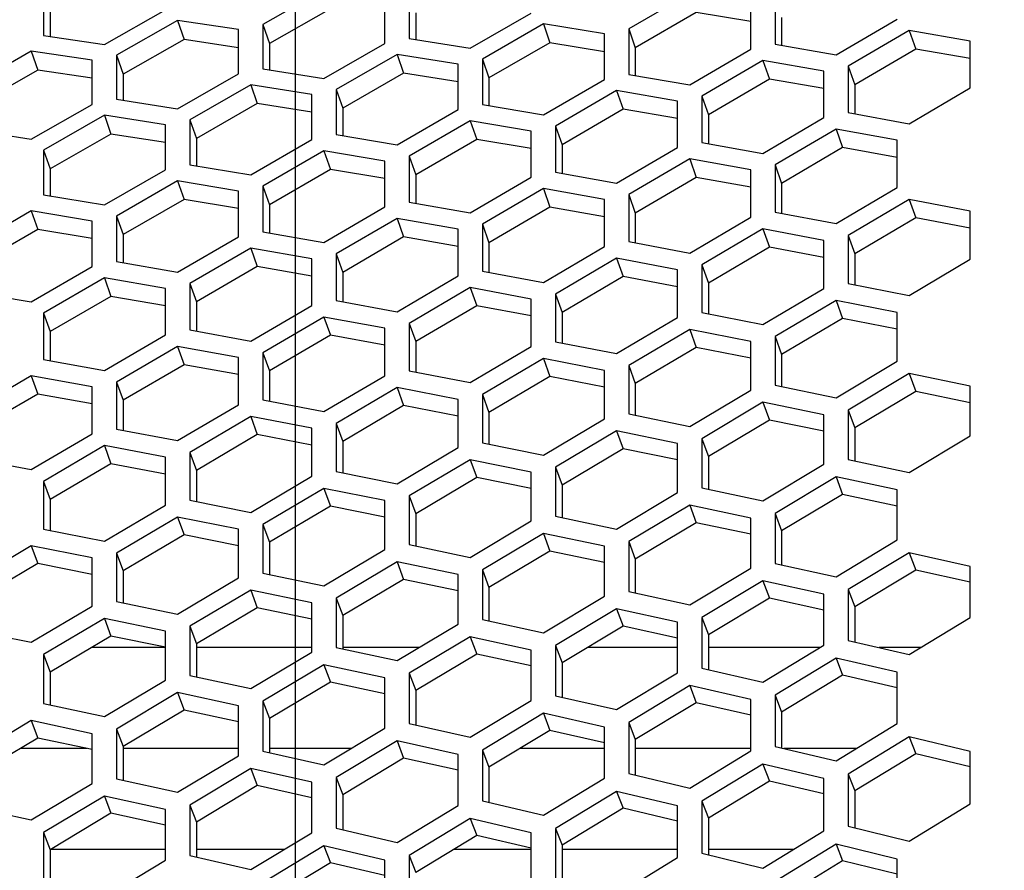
# Model space of a CAD drawing. Header units: millimetres. Extents: x 0 to 420, y 0 to 297.
# Tile 277 of 514: x 242.2 to 246.1, y 241.04 to 244.41. Entities that reach past the tile are written whole.
import ezdxf

# ---------------------------------------------------------------- set-up
doc = ezdxf.new("R2010")
doc.units = ezdxf.units.MM
doc.header["$LTSCALE"] = 23.1
doc.layers.get('0').update_dxf_attribs({"linetype": 'CONTINUOUS'})
doc.layers.add('DIM_PILOTEES', color=7, linetype='CONTINUOUS')
doc.layers.add('FASEN', color=7, linetype='CONTINUOUS')
doc.styles.get("Standard").update_dxf_attribs({"font": 'txt', "width": 0.7})
doc.dimstyles.new('DIMSTYLE_1', dxfattribs={"dimtxt": 2.5, "dimasz": 3.5, "dimexe": 2, "dimexo": 0, "dimtad": 1, "dimdec": 0, "dimlfac": 10, "dimdsep": 46, "dimtxsty": 'Standard', "dimblk": '_FILLED', "dimblk1": '_FILLED', "dimblk2": '_FILLED', "dimcen": 0.09, "dimazin": 2, "dimtp": 1.2, "dimtm": 1.2, "dimtfac": 1, "dimtdec": 0, "dimtofl": 0, "dimtmove": 0, "dimatfit": 3, "dimldrblk": '_FILLED', "dimfxl": 0, "dimtolj": 1, "dimarcsym": 0})
doc.dimstyles.new('DIMSTYLE_2', dxfattribs={"dimtxt": 2.5, "dimasz": 3.5, "dimexe": 2, "dimexo": 0, "dimtad": 1, "dimdec": 0, "dimlfac": 10, "dimdsep": 46, "dimtxsty": 'Standard', "dimblk": '_FILLED', "dimblk1": '_FILLED', "dimblk2": '_FILLED', "dimcen": 0.09, "dimazin": 2, "dimtp": 0.5, "dimtm": 0.5, "dimtfac": 1, "dimtdec": 0, "dimtofl": 0, "dimtmove": 0, "dimatfit": 3, "dimldrblk": '_FILLED', "dimfxl": 0, "dimtolj": 1, "dimarcsym": 0})
doc.dimstyles.new('DIMSTYLE_4', dxfattribs={"dimtxt": 2.5, "dimasz": 3.5, "dimexe": 2, "dimexo": 0, "dimtad": 1, "dimdec": 0, "dimlfac": 10, "dimdsep": 46, "dimtxsty": 'Standard', "dimblk": '_FILLED', "dimblk1": '_FILLED', "dimblk2": '_FILLED', "dimcen": 0.09, "dimazin": 2, "dimtp": 0.8, "dimtm": 0.8, "dimtfac": 1, "dimtdec": 0, "dimtofl": 0, "dimtmove": 0, "dimatfit": 3, "dimldrblk": '_FILLED', "dimfxl": 0, "dimtolj": 1, "dimarcsym": 0})

# ---------------------------------------------------------------- blocks, each defined once
blk = doc.blocks.new('_FILLED')
at = {"color": 0, "linetype": 'ByBlock'}
blk.add_solid([(0, 0), (-1, 0.1429), (-1, -0.1429)], dxfattribs=at)
blk = doc.blocks.new('*D1')
at = {"layer": 'DIM_PILOTEES', "color": 2, "linetype": 'Continuous'}
for p, q in [((273.9153, 254.2086), (213.2201, 254.2086)), ((215.2201, 254.2086), (215.2201, 191.8279)), ((215.2201, 129.4471), (215.2201, 191.8279)), ((273.9407, 129.4471), (213.2201, 129.4471))]:
    blk.add_line(p, q, dxfattribs=at)
at = {"layer": 'DIM_PILOTEES', "color": 2, "linetype": 'Continuous', "xscale": 3.5, "yscale": 3.5, "zscale": 3.5}
for p, rotation in [((215.2201, 254.2086), 90), ((215.2201, 129.4471), 270)]:
    blk.add_blockref('_FILLED', p, dxfattribs=dict(at, rotation=rotation))
at = {"layer": 'DIM_PILOTEES', "color": 2, "linetype": 'Continuous', "insert": (212.0951, 191.6644), "char_height": 2.5, "width": 10.982143, "attachment_point": 2, "rotation": 90, "line_spacing_factor": 0.9}
blk.add_mtext('{\\ftxt;\\W0.0001;\\H0.0001;\\~}{\\ftxt;\\W2.9285714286;\\H2.5; }{\\ftxt;\\W0.0001;\\H0.0001;\\~}', dxfattribs=at)
blk = doc.blocks.new('*D2')
at = {"layer": 'DIM_PILOTEES', "color": 2, "linetype": 'Continuous'}
for p, q in [((226.3883, 206.1532), (226.3883, 267.8625)), ((243.2945, 226.4959), (243.2945, 267.8625)), ((226.3883, 265.8625), (218.8883, 265.8625)), ((218.8883, 265.8625), (234.8414, 265.8625)), ((250.7945, 265.8625), (234.8414, 265.8625)), ((243.2945, 265.8625), (250.7945, 265.8625))]:
    blk.add_line(p, q, dxfattribs=at)
at = {"layer": 'DIM_PILOTEES', "color": 2, "linetype": 'Continuous', "xscale": 3.5, "yscale": 3.5, "zscale": 3.5}
blk.add_blockref('_FILLED', (226.3883, 265.8625), dxfattribs=at)
at = {"layer": 'DIM_PILOTEES', "color": 2, "linetype": 'Continuous', "xscale": 3.5, "yscale": 3.5, "zscale": 3.5, "rotation": 180}
blk.add_blockref('_FILLED', (243.2945, 265.8625), dxfattribs=at)
at = {"layer": 'DIM_PILOTEES', "color": 2, "linetype": 'Continuous', "insert": (235.5503, 268.9875), "char_height": 2.5, "width": 8.035714, "attachment_point": 2, "line_spacing_factor": 0.9}
blk.add_mtext('{\\ftxt;\\W0.0001;\\H0.0001;\\~}{\\ftxt;\\W2.1428571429;\\H2.5; }{\\ftxt;\\W0.0001;\\H0.0001;\\~}', dxfattribs=at)
blk = doc.blocks.new('*D9')
at = {"layer": 'DIM_PILOTEES', "color": 2, "linetype": 'Continuous'}
for p, q in [((226.3883, 206.1532), (226.3883, 279.9641)), ((276.2211, 241.5579), (276.2211, 279.9641)), ((226.3883, 277.9641), (251.3047, 277.9641)), ((276.2211, 277.9641), (251.3047, 277.9641))]:
    blk.add_line(p, q, dxfattribs=at)
at = {"layer": 'DIM_PILOTEES', "color": 2, "linetype": 'Continuous', "xscale": 3.5, "yscale": 3.5, "zscale": 3.5, "rotation": 180}
blk.add_blockref('_FILLED', (226.3883, 277.9641), dxfattribs=at)
at = {"layer": 'DIM_PILOTEES', "color": 2, "linetype": 'Continuous', "xscale": 3.5, "yscale": 3.5, "zscale": 3.5}
blk.add_blockref('_FILLED', (276.2211, 277.9641), dxfattribs=at)
at = {"layer": 'DIM_PILOTEES', "color": 2, "linetype": 'Continuous', "insert": (253.158, 281.0891), "char_height": 2.5, "width": 8.839286, "attachment_point": 2, "line_spacing_factor": 0.9}
blk.add_mtext('{\\ftxt;\\W0.0001;\\H0.0001;\\~}{\\ftxt;\\W2.3571428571;\\H2.5; }{\\ftxt;\\W0.0001;\\H0.0001;\\~}', dxfattribs=at)

msp = doc.modelspace()

# ---------------------------------------------------------------- linework, layer by layer
at = {"color": 3, "linetype": 'Continuous'}
for p, q in [((242.2963, 244.5188), (242.2963, 244.3471)), ((243.4071, 244.5287), (243.1656, 244.3907)), ((243.6486, 244.3155), (243.6486, 244.4918)), ((243.7452, 244.5121), (243.7452, 244.3357)), ((244.856, 244.5133), (244.6145, 244.3735)), ((245.1941, 244.4936), (245.1941, 244.3125)), ((242.5378, 244.3113), (242.7793, 244.4487)), ((245.0975, 244.2926), (245.0975, 244.4736)), ((242.8276, 244.4069), (242.5861, 244.2693)), ((243.069, 244.3704), (242.8276, 244.4069)), ((243.9867, 244.297), (244.2281, 244.4362)), ((245.4356, 244.2709), (245.677, 244.412)), ((243.069, 244.1948), (243.069, 244.3704)), ((243.1656, 244.3907), (243.1656, 244.215)), ((244.2764, 244.3928), (244.035, 244.2534)), ((244.5179, 244.3535), (244.2764, 244.3928)), ((244.6145, 244.3735), (244.6145, 244.1931)), ((245.7253, 244.3671), (245.4839, 244.2258)), ((245.9668, 244.3248), (245.7253, 244.3671)), ((242.2963, 244.3471), (242.5378, 244.3113)), ((243.7452, 244.3357), (243.9867, 244.297)), ((244.5179, 244.1732), (244.5179, 244.3535)), ((245.9668, 244.1398), (245.9668, 244.3248)), ((242.248, 244.2851), (242.0065, 244.1478)), ((242.4895, 244.249), (242.248, 244.2851)), ((243.4071, 244.1766), (243.6486, 244.3155)), ((244.856, 244.1519), (245.0975, 244.2926)), ((245.1941, 244.3125), (245.4356, 244.2709)), ((242.4895, 244.0742), (242.4895, 244.249)), ((242.5861, 244.2693), (242.5861, 244.0943)), ((243.6969, 244.2724), (243.4554, 244.1333)), ((243.9384, 244.2334), (243.6969, 244.2724)), ((244.035, 244.2534), (244.035, 244.0737)), ((245.1458, 244.2479), (244.9043, 244.107)), ((245.3873, 244.206), (245.1458, 244.2479)), ((243.1656, 244.215), (243.4071, 244.1766)), ((243.9384, 244.0538), (243.9384, 244.2334)), ((245.3873, 244.0217), (245.3873, 244.206)), ((245.4839, 244.2258), (245.4839, 244.0414)), ((242.8276, 244.0563), (243.069, 244.1948)), ((244.2764, 244.0329), (244.5179, 244.1732)), ((244.6145, 244.1931), (244.856, 244.1519)), ((243.1173, 244.1519), (242.8759, 244.0132)), ((243.3588, 244.1133), (243.1173, 244.1519)), ((243.4554, 244.1333), (243.4554, 243.9543)), ((244.5662, 244.1287), (244.3247, 243.9882)), ((244.8077, 244.0872), (244.5662, 244.1287)), ((245.7253, 243.9976), (245.9668, 244.1398)), ((242.5861, 244.0943), (242.8276, 244.0563)), ((243.3588, 243.9344), (243.3588, 244.1133)), ((244.9043, 244.107), (244.9043, 243.9234)), ((242.248, 243.936), (242.4895, 244.0742)), ((243.6969, 243.9139), (243.9384, 244.0538)), ((244.035, 244.0737), (244.2764, 244.0329)), ((244.8077, 243.9037), (244.8077, 244.0872)), ((242.5378, 244.0314), (242.2963, 243.8931)), ((242.7793, 243.9932), (242.5378, 244.0314)), ((242.8759, 244.0132), (242.8759, 243.835)), ((245.1458, 243.88), (245.3873, 244.0217)), ((245.4839, 244.0414), (245.7253, 243.9976)), ((242.0065, 243.9736), (242.248, 243.936)), ((242.7793, 243.8151), (242.7793, 243.9932)), ((243.9867, 244.0096), (243.7452, 243.8694)), ((244.2281, 243.9684), (243.9867, 244.0096)), ((244.3247, 243.9882), (244.3247, 243.8053)), ((245.4356, 243.976), (245.1941, 243.834)), ((245.677, 243.9319), (245.4356, 243.976)), ((243.1173, 243.7948), (243.3588, 243.9344)), ((243.4554, 243.9543), (243.6969, 243.9139)), ((244.2281, 243.7856), (244.2281, 243.9684)), ((244.5662, 243.7623), (244.8077, 243.9037)), ((244.9043, 243.9234), (245.1458, 243.88)), ((245.677, 243.7444), (245.677, 243.9319)), ((242.2963, 243.8931), (242.2963, 243.7156)), ((243.4071, 243.8904), (243.1656, 243.7506)), ((243.6486, 243.8496), (243.4071, 243.8904)), ((243.7452, 243.8694), (243.7452, 243.6872)), ((244.856, 243.8581), (244.6145, 243.7165)), ((245.0975, 243.8144), (244.856, 243.8581)), ((242.8759, 243.835), (243.1173, 243.7948)), ((243.6486, 243.6676), (243.6486, 243.8496)), ((245.1941, 243.834), (245.1941, 243.6471)), ((242.5378, 243.6758), (242.7793, 243.8151)), ((243.9867, 243.6446), (244.2281, 243.7856)), ((244.3247, 243.8053), (244.5662, 243.7623)), ((245.0975, 243.6276), (245.0975, 243.8144)), ((242.8276, 243.7712), (242.5861, 243.6318)), ((243.069, 243.7308), (242.8276, 243.7712)), ((243.1656, 243.7506), (243.1656, 243.5692)), ((244.2764, 243.7403), (244.035, 243.5991)), ((244.5179, 243.697), (244.2764, 243.7403)), ((245.4356, 243.6015), (245.677, 243.7444)), ((242.2963, 243.7156), (242.5378, 243.6758)), ((243.069, 243.5495), (243.069, 243.7308)), ((244.6145, 243.7165), (244.6145, 243.5304)), ((243.4071, 243.5269), (243.6486, 243.6676)), ((243.7452, 243.6872), (243.9867, 243.6446)), ((244.5179, 243.5109), (244.5179, 243.697)), ((245.7253, 243.6975), (245.4839, 243.5545)), ((245.9668, 243.6512), (245.7253, 243.6975)), ((242.248, 243.6521), (242.0065, 243.513)), ((242.4895, 243.612), (242.248, 243.6521)), ((242.5861, 243.6318), (242.5861, 243.4511)), ((243.6969, 243.6225), (243.4554, 243.4816)), ((243.9384, 243.5795), (243.6969, 243.6225)), ((244.856, 243.4852), (245.0975, 243.6276)), ((245.1941, 243.6471), (245.4356, 243.6015)), ((245.9668, 243.4605), (245.9668, 243.6512)), ((242.4895, 243.4314), (242.4895, 243.612)), ((244.035, 243.5991), (244.035, 243.4137)), ((242.8276, 243.4092), (243.069, 243.5495)), ((243.1656, 243.5692), (243.4071, 243.5269)), ((243.9384, 243.3942), (243.9384, 243.5795)), ((245.1458, 243.581), (244.9043, 243.4384)), ((245.3873, 243.5351), (245.1458, 243.581)), ((245.4839, 243.5545), (245.4839, 243.3644)), ((243.1173, 243.5046), (242.8759, 243.3642)), ((243.3588, 243.462), (243.1173, 243.5046)), ((244.2764, 243.3689), (244.5179, 243.5109)), ((244.6145, 243.5304), (244.856, 243.4852)), ((245.3873, 243.3451), (245.3873, 243.5351)), ((243.4554, 243.4816), (243.4554, 243.297)), ((242.248, 243.2915), (242.4895, 243.4314)), ((242.5861, 243.4511), (242.8276, 243.4092)), ((243.3588, 243.2775), (243.3588, 243.462)), ((244.5662, 243.4645), (244.3247, 243.3223)), ((244.8077, 243.419), (244.5662, 243.4645)), ((244.9043, 243.4384), (244.9043, 243.249)), ((245.7253, 243.3166), (245.9668, 243.4605)), ((242.5378, 243.3868), (242.2963, 243.2467)), ((242.7793, 243.3446), (242.5378, 243.3868)), ((243.6969, 243.2525), (243.9384, 243.3942)), ((244.035, 243.4137), (244.2764, 243.3689)), ((244.8077, 243.2298), (244.8077, 243.419)), ((242.8759, 243.3642), (242.8759, 243.1803)), ((243.9867, 243.348), (243.7452, 243.2062)), ((244.2281, 243.3029), (243.9867, 243.348)), ((245.4839, 243.3644), (245.7253, 243.3166)), ((242.0065, 243.3331), (242.248, 243.2915)), ((242.7793, 243.1608), (242.7793, 243.3446)), ((244.3247, 243.3223), (244.3247, 243.1337)), ((245.1458, 243.2017), (245.3873, 243.3451)), ((243.1173, 243.1362), (243.3588, 243.2775)), ((243.4554, 243.297), (243.6969, 243.2525)), ((244.2281, 243.1145), (244.2281, 243.3029)), ((245.4356, 243.2974), (245.1941, 243.1538)), ((245.677, 243.2494), (245.4356, 243.2974)), ((242.2963, 243.2467), (242.2963, 243.0636)), ((243.4071, 243.2316), (243.1656, 243.0901)), ((243.6486, 243.1868), (243.4071, 243.2316)), ((244.9043, 243.249), (245.1458, 243.2017)), ((245.677, 243.0562), (245.677, 243.2494)), ((243.7452, 243.2062), (243.7452, 243.0184)), ((244.5662, 243.0867), (244.8077, 243.2298)), ((242.5378, 243.0199), (242.7793, 243.1608)), ((242.8759, 243.1803), (243.1173, 243.1362)), ((243.6486, 242.9991), (243.6486, 243.1868)), ((244.856, 243.1823), (244.6145, 243.0391)), ((245.0975, 243.1347), (244.856, 243.1823)), ((245.1941, 243.1538), (245.1941, 242.9613)), ((242.8276, 243.1151), (242.5861, 242.974)), ((243.069, 243.0707), (242.8276, 243.1151)), ((243.9867, 242.9718), (244.2281, 243.1145)), ((244.3247, 243.1337), (244.5662, 243.0867)), ((245.0975, 242.9423), (245.0975, 243.1347)), ((243.1656, 243.0901), (243.1656, 242.903)), ((242.2963, 243.0636), (242.5378, 243.0199)), ((243.069, 242.8838), (243.069, 243.0707)), ((244.2764, 243.0672), (244.035, 242.9243)), ((244.5179, 243.0199), (244.2764, 243.0672)), ((244.6145, 243.0391), (244.6145, 242.8473)), ((245.4356, 242.9117), (245.677, 243.0562)), ((242.248, 242.9986), (242.0065, 242.8579)), ((242.4895, 242.9546), (242.248, 242.9986)), ((243.4071, 242.8568), (243.6486, 242.9991)), ((243.7452, 243.0184), (243.9867, 242.9718)), ((244.5179, 242.8283), (244.5179, 243.0199)), ((245.7253, 243.0074), (245.4839, 242.8628)), ((245.9668, 242.9572), (245.7253, 243.0074)), ((242.5861, 242.974), (242.5861, 242.7877)), ((245.1941, 242.9613), (245.4356, 242.9117)), ((242.4895, 242.7685), (242.4895, 242.9546)), ((243.6969, 242.9521), (243.4554, 242.8096)), ((243.9384, 242.9052), (243.6969, 242.9521)), ((244.035, 242.9243), (244.035, 242.7334)), ((244.856, 242.7982), (245.0975, 242.9423)), ((245.9668, 242.7609), (245.9668, 242.9572)), ((242.8276, 242.7419), (243.069, 242.8838)), ((243.1656, 242.903), (243.4071, 242.8568)), ((243.9384, 242.7144), (243.9384, 242.9052)), ((245.1458, 242.8937), (244.9043, 242.7495)), ((245.3873, 242.8439), (245.1458, 242.8937)), ((244.6145, 242.8473), (244.856, 242.7982)), ((245.3873, 242.6483), (245.3873, 242.8439)), ((245.4839, 242.8628), (245.4839, 242.6671)), ((243.1173, 242.837), (242.8759, 242.6949)), ((243.3588, 242.7905), (243.1173, 242.837)), ((243.4554, 242.8096), (243.4554, 242.6194)), ((244.2764, 242.6846), (244.5179, 242.8283)), ((242.248, 242.6269), (242.4895, 242.7685)), ((242.5861, 242.7877), (242.8276, 242.7419)), ((243.3588, 242.6004), (243.3588, 242.7905)), ((244.5662, 242.78), (244.3247, 242.6361)), ((244.8077, 242.7306), (244.5662, 242.78)), ((244.035, 242.7334), (244.2764, 242.6846)), ((244.8077, 242.5358), (244.8077, 242.7306)), ((244.9043, 242.7495), (244.9043, 242.5546)), ((245.7253, 242.6154), (245.9668, 242.7609)), ((242.5378, 242.7219), (242.2963, 242.5802)), ((242.7793, 242.6758), (242.5378, 242.7219)), ((242.8759, 242.6949), (242.8759, 242.5055)), ((243.6969, 242.5711), (243.9384, 242.7144)), ((242.0065, 242.6723), (242.248, 242.6269)), ((242.7793, 242.4865), (242.7793, 242.6758)), ((243.9867, 242.6663), (243.7452, 242.5228)), ((244.2281, 242.6173), (243.9867, 242.6663)), ((245.1458, 242.5033), (245.3873, 242.6483)), ((245.4839, 242.6671), (245.7253, 242.6154)), ((243.4554, 242.6194), (243.6969, 242.5711)), ((244.2281, 242.4233), (244.2281, 242.6173)), ((244.3247, 242.6361), (244.3247, 242.442)), ((242.2963, 242.5802), (242.2963, 242.3915)), ((243.1173, 242.4575), (243.3588, 242.6004)), ((245.4356, 242.5987), (245.1941, 242.4535)), ((245.677, 242.5468), (245.4356, 242.5987)), ((243.4071, 242.5526), (243.1656, 242.4095)), ((243.6486, 242.5039), (243.4071, 242.5526)), ((244.5662, 242.3911), (244.8077, 242.5358)), ((244.9043, 242.5546), (245.1458, 242.5033)), ((245.677, 242.3481), (245.677, 242.5468)), ((242.8759, 242.5055), (243.1173, 242.4575)), ((243.6486, 242.3107), (243.6486, 242.5039)), ((243.7452, 242.5228), (243.7452, 242.3295)), ((242.5378, 242.3439), (242.7793, 242.4865)), ((244.856, 242.4864), (244.6145, 242.3416)), ((245.0975, 242.4349), (244.856, 242.4864)), ((245.1941, 242.4535), (245.1941, 242.2555)), ((242.8276, 242.4389), (242.5861, 242.2962)), ((243.069, 242.3906), (242.8276, 242.4389)), ((243.9867, 242.279), (244.2281, 242.4233)), ((244.3247, 242.442), (244.5662, 242.3911)), ((245.0975, 242.237), (245.0975, 242.4349)), ((242.2963, 242.3915), (242.5378, 242.3439)), ((243.069, 242.1982), (243.069, 242.3906)), ((243.1656, 242.4095), (243.1656, 242.2169)), ((244.2764, 242.3741), (244.035, 242.2297)), ((244.5179, 242.3229), (244.2764, 242.3741)), ((244.6145, 242.3416), (244.6145, 242.1444)), ((245.4356, 242.202), (245.677, 242.3481)), ((242.248, 242.3252), (242.0065, 242.1828)), ((242.4895, 242.2773), (242.248, 242.3252)), ((242.5861, 242.2962), (242.5861, 242.1044)), ((243.4071, 242.1668), (243.6486, 242.3107)), ((243.7452, 242.3295), (243.9867, 242.279)), ((244.5179, 242.1259), (244.5179, 242.3229)), ((245.7253, 242.2974), (245.4839, 242.1512)), ((245.9668, 242.2433), (245.7253, 242.2974)), ((242.4895, 242.0857), (242.4895, 242.2773)), ((243.6969, 242.2618), (243.4554, 242.1178)), ((243.9384, 242.211), (243.6969, 242.2618)), ((243.1656, 242.2169), (243.4071, 242.1668)), ((244.035, 242.2297), (244.035, 242.0333)), ((244.856, 242.0913), (245.0975, 242.237)), ((245.1941, 242.2555), (245.4356, 242.202)), ((245.9668, 242.0415), (245.9668, 242.2433)), ((242.8276, 242.0547), (243.069, 242.1982)), ((243.9384, 242.0147), (243.9384, 242.211)), ((245.1458, 242.1865), (244.9043, 242.0407)), ((245.3873, 242.1328), (245.1458, 242.1865)), ((243.1173, 242.1495), (242.8759, 242.0059)), ((243.3588, 242.0991), (243.1173, 242.1495)), ((244.6145, 242.1444), (244.856, 242.0913)), ((245.4839, 242.1512), (245.4839, 241.9501)), ((242.5861, 242.1044), (242.8276, 242.0547)), ((243.4554, 242.1178), (243.4554, 241.9222)), ((244.2764, 241.9806), (244.5179, 242.1259)), ((245.3873, 241.9318), (245.3873, 242.1328)), ((242.248, 241.9426), (242.4895, 242.0857)), ((243.3588, 241.9036), (243.3588, 242.0991)), ((244.5662, 242.0757), (244.3247, 241.9303)), ((244.8077, 242.0223), (244.5662, 242.0757)), ((242.5378, 242.0372), (242.2963, 241.894)), ((242.7793, 241.9872), (242.5378, 242.0372)), ((244.035, 242.0333), (244.2764, 241.9806)), ((244.8077, 241.8222), (244.8077, 242.0223)), ((244.9043, 242.0407), (244.9043, 241.8404)), ((245.7253, 241.8945), (245.9668, 242.0415)), ((242.0065, 241.9919), (242.248, 241.9426)), ((242.7793, 241.7925), (242.7793, 241.9872)), ((242.8759, 242.0059), (242.8759, 241.811)), ((243.6969, 241.8699), (243.9384, 242.0147)), ((243.9867, 241.9648), (243.7452, 241.8198)), ((244.2281, 241.9119), (243.9867, 241.9648)), ((245.4839, 241.9501), (245.7253, 241.8945)), ((243.4554, 241.9222), (243.6969, 241.8699)), ((244.2281, 241.7125), (244.2281, 241.9119)), ((244.3247, 241.9303), (244.3247, 241.7308)), ((245.1458, 241.7852), (245.3873, 241.9318)), ((242.2963, 241.894), (242.2963, 241.6999)), ((243.1173, 241.7592), (243.3588, 241.9036)), ((245.4356, 241.8803), (245.1941, 241.7336)), ((245.677, 241.8245), (245.4356, 241.8803)), ((243.4071, 241.8539), (243.1656, 241.7093)), ((243.6486, 241.8014), (243.4071, 241.8539)), ((244.9043, 241.8404), (245.1458, 241.7852)), ((242.5378, 241.6485), (242.7793, 241.7925)), ((242.8759, 241.811), (243.1173, 241.7592)), ((243.6486, 241.6028), (243.6486, 241.8014)), ((243.7452, 241.8198), (243.7452, 241.6211)), ((244.5662, 241.676), (244.8077, 241.8222)), ((245.677, 241.6204), (245.677, 241.8245)), ((244.856, 241.7709), (244.6145, 241.6246)), ((245.0975, 241.7154), (244.856, 241.7709)), ((242.8276, 241.7431), (242.5861, 241.5989)), ((243.069, 241.6909), (242.8276, 241.7431)), ((243.9867, 241.5667), (244.2281, 241.7125)), ((244.3247, 241.7308), (244.5662, 241.676)), ((245.0975, 241.5122), (245.0975, 241.7154)), ((245.1941, 241.7336), (245.1941, 241.5302)), ((242.2963, 241.6999), (242.5378, 241.6485)), ((243.069, 241.4932), (243.069, 241.6909)), ((243.1656, 241.7093), (243.1656, 241.5115)), ((242.248, 241.6322), (242.0065, 241.4884)), ((242.4895, 241.5805), (242.248, 241.6322)), ((244.2764, 241.6615), (244.035, 241.5156)), ((244.5179, 241.6064), (244.2764, 241.6615)), ((242.5861, 241.5989), (242.5861, 241.4018)), ((243.4071, 241.4575), (243.6486, 241.6028)), ((243.7452, 241.6211), (243.9867, 241.5667)), ((244.5179, 241.404), (244.5179, 241.6064)), ((244.6145, 241.6246), (244.6145, 241.4221)), ((245.4356, 241.4729), (245.677, 241.6204)), ((242.4895, 241.3835), (242.4895, 241.5805)), ((245.7253, 241.5679), (245.4839, 241.4203)), ((245.9668, 241.5099), (245.7253, 241.5679)), ((243.6969, 241.5521), (243.4554, 241.4066)), ((243.9384, 241.4974), (243.6969, 241.5521)), ((244.035, 241.5156), (244.035, 241.3139)), ((245.1941, 241.5302), (245.4356, 241.4729)), ((242.8276, 241.3482), (243.069, 241.4932)), ((243.1656, 241.5115), (243.4071, 241.4575)), ((243.9384, 241.2958), (243.9384, 241.4974)), ((244.856, 241.3651), (245.0975, 241.5122)), ((245.9668, 241.3028), (245.9668, 241.5099)), ((243.1173, 241.4427), (242.8759, 241.2976)), ((243.3588, 241.3884), (243.1173, 241.4427)), ((245.1458, 241.4599), (244.9043, 241.3127)), ((245.3873, 241.4023), (245.1458, 241.4599)), ((242.5861, 241.4018), (242.8276, 241.3482)), ((243.4554, 241.4066), (243.4554, 241.2057)), ((244.2764, 241.2574), (244.5179, 241.404)), ((244.6145, 241.4221), (244.856, 241.3651)), ((245.3873, 241.1961), (245.3873, 241.4023)), ((245.4839, 241.4203), (245.4839, 241.2138)), ((242.248, 241.239), (242.4895, 241.3835)), ((243.3588, 241.1876), (243.3588, 241.3884)), ((242.5378, 241.3333), (242.2963, 241.1886)), ((242.7793, 241.2794), (242.5378, 241.3333)), ((244.5662, 241.352), (244.3247, 241.2052)), ((244.8077, 241.2948), (244.5662, 241.352)), ((242.0065, 241.2921), (242.248, 241.239)), ((242.8759, 241.2976), (242.8759, 241.0975)), ((243.6969, 241.1496), (243.9384, 241.2958)), ((244.035, 241.3139), (244.2764, 241.2574)), ((244.8077, 241.0894), (244.8077, 241.2948)), ((244.9043, 241.3127), (244.9043, 241.1071)), ((245.7253, 241.1544), (245.9668, 241.3028)), ((242.7793, 241.0795), (242.7793, 241.2794)), ((243.9867, 241.2441), (243.7452, 241.0977)), ((244.2281, 241.1873), (243.9867, 241.2441)), ((243.4554, 241.2057), (243.6969, 241.1496)), ((244.3247, 241.2052), (244.3247, 241.0004)), ((245.4839, 241.2138), (245.7253, 241.1544)), ((242.2963, 241.1886), (242.2963, 240.9893)), ((243.1173, 241.0418), (243.3588, 241.1876)), ((244.2281, 240.9827), (244.2281, 241.1873)), ((245.1458, 241.0481), (245.3873, 241.1961)), ((243.4071, 241.1361), (243.1656, 240.9901)), ((243.6486, 241.0797), (243.4071, 241.1361)), ((245.4356, 241.1428), (245.1941, 240.9946)), ((245.677, 241.083), (245.4356, 241.1428)), ((242.8759, 241.0975), (243.1173, 241.0418)), ((243.7452, 241.0977), (243.7452, 240.8937)), ((244.5662, 240.9418), (244.8077, 241.0894)), ((244.9043, 241.1071), (245.1458, 241.0481)), ((242.5378, 240.934), (242.7793, 241.0795)), ((243.6486, 240.876), (243.6486, 241.0797)), ((245.677, 240.8737), (245.677, 241.083))]:
    msp.add_line(p, q, dxfattribs=at)
at = {"color": 7, "linetype": 'Continuous'}
for p, q in [((242.3222, 244.4425), (242.3222, 244.3433)), ((243.433, 244.4529), (243.1915, 244.3151)), ((242.8276, 244.4069), (242.8534, 244.3311)), ((243.7711, 244.4366), (243.7711, 244.3315)), ((244.8819, 244.4384), (244.6404, 244.2988)), ((245.0975, 244.4032), (244.8819, 244.4384)), ((245.22, 244.4189), (245.22, 244.3081)), ((243.1656, 244.3907), (243.1915, 244.3151)), ((244.2764, 244.3928), (244.3023, 244.3179)), ((244.6145, 244.3735), (244.6404, 244.2988)), ((245.7253, 244.3671), (245.7512, 244.293)), ((242.8534, 244.3311), (242.612, 244.1937)), ((243.069, 244.2988), (242.8534, 244.3311)), ((242.248, 244.2851), (242.2739, 244.2094)), ((243.1915, 244.3151), (243.1915, 244.2109)), ((244.3023, 244.3179), (244.0608, 244.1787)), ((244.5179, 244.283), (244.3023, 244.3179)), ((244.6404, 244.2988), (244.6404, 244.1887)), ((245.7512, 244.293), (245.5097, 244.1519)), ((245.9668, 244.2555), (245.7512, 244.293)), ((242.5861, 244.2693), (242.612, 244.1937)), ((243.6969, 244.2724), (243.7228, 244.1974)), ((244.035, 244.2534), (244.0608, 244.1787)), ((245.1458, 244.2479), (245.1717, 244.1738)), ((242.2739, 244.2094), (242.0324, 244.0723)), ((242.4895, 244.1774), (242.2739, 244.2094)), ((245.4839, 244.2258), (245.5097, 244.1519)), ((242.612, 244.1937), (242.612, 244.0902)), ((243.7228, 244.1974), (243.4813, 244.0586)), ((243.9384, 244.1629), (243.7228, 244.1974)), ((244.0608, 244.1787), (244.0608, 244.0694)), ((245.1717, 244.1738), (244.9302, 244.0331)), ((245.3873, 244.1366), (245.1717, 244.1738)), ((243.1173, 244.1519), (243.1432, 244.077)), ((243.4554, 244.1333), (243.4813, 244.0586)), ((244.5662, 244.1287), (244.5921, 244.0546)), ((245.5097, 244.1519), (245.5097, 244.0367)), ((244.9043, 244.107), (244.9302, 244.0331)), ((243.1432, 244.077), (242.9017, 243.9385)), ((243.3588, 244.0427), (243.1432, 244.077)), ((243.4813, 244.0586), (243.4813, 243.95)), ((244.5921, 244.0546), (244.3506, 243.9143)), ((244.8077, 244.0178), (244.5921, 244.0546)), ((242.5378, 244.0314), (242.5637, 243.9565)), ((242.8759, 244.0132), (242.9017, 243.9385)), ((244.9302, 244.0331), (244.9302, 243.9187)), ((243.9867, 244.0096), (244.0125, 243.9355)), ((244.3247, 243.9882), (244.3506, 243.9143)), ((245.4356, 243.976), (245.4614, 243.9027)), ((242.5637, 243.9565), (242.3222, 243.8184)), ((242.7793, 243.9225), (242.5637, 243.9565)), ((242.9017, 243.9385), (242.9017, 243.8307)), ((244.0125, 243.9355), (243.7711, 243.7955)), ((244.2281, 243.8989), (244.0125, 243.9355)), ((244.3506, 243.9143), (244.3506, 243.8007)), ((245.4614, 243.9027), (245.22, 243.7609)), ((245.677, 243.8635), (245.4614, 243.9027)), ((242.2963, 243.8931), (242.3222, 243.8184)), ((243.4071, 243.8904), (243.433, 243.8163)), ((243.7452, 243.8694), (243.7711, 243.7955)), ((244.856, 243.8581), (244.8819, 243.7848)), ((242.3222, 243.8184), (242.3222, 243.7113)), ((243.433, 243.8163), (243.1915, 243.6767)), ((243.6486, 243.7801), (243.433, 243.8163)), ((245.1941, 243.834), (245.22, 243.7609)), ((243.7711, 243.7955), (243.7711, 243.6827)), ((244.8819, 243.7848), (244.6404, 243.6435)), ((245.0975, 243.746), (244.8819, 243.7848)), ((242.8276, 243.7712), (242.8534, 243.6971)), ((243.1656, 243.7506), (243.1915, 243.6767)), ((244.2764, 243.7403), (244.3023, 243.667)), ((245.22, 243.7609), (245.22, 243.6422)), ((244.6145, 243.7165), (244.6404, 243.6435)), ((242.8534, 243.6971), (242.612, 243.5579)), ((243.069, 243.6613), (242.8534, 243.6971)), ((243.1915, 243.6767), (243.1915, 243.5647)), ((244.3023, 243.667), (244.0608, 243.526)), ((244.5179, 243.6285), (244.3023, 243.667)), ((245.7253, 243.6975), (245.7512, 243.625)), ((242.248, 243.6521), (242.2739, 243.578)), ((242.5861, 243.6318), (242.612, 243.5579)), ((243.6969, 243.6225), (243.7228, 243.5492)), ((244.6404, 243.6435), (244.6404, 243.5256)), ((245.7512, 243.625), (245.5097, 243.4823)), ((245.9668, 243.584), (245.7512, 243.625)), ((244.035, 243.5991), (244.0608, 243.526)), ((242.2739, 243.578), (242.0324, 243.4391)), ((242.4895, 243.5424), (242.2739, 243.578)), ((242.612, 243.5579), (242.612, 243.4467)), ((243.7228, 243.5492), (243.4813, 243.4086)), ((243.9384, 243.511), (243.7228, 243.5492)), ((245.1458, 243.581), (245.1717, 243.5086)), ((245.4839, 243.5545), (245.5097, 243.4823)), ((243.1173, 243.5046), (243.1432, 243.4313)), ((244.0608, 243.526), (244.0608, 243.4089)), ((245.1717, 243.5086), (244.9302, 243.3662)), ((245.3873, 243.4678), (245.1717, 243.5086)), ((243.4554, 243.4816), (243.4813, 243.4086)), ((245.5097, 243.4823), (245.5097, 243.3593)), ((243.1432, 243.4313), (242.9017, 243.2911)), ((243.3588, 243.3935), (243.1432, 243.4313)), ((244.5662, 243.4645), (244.5921, 243.3921)), ((244.9043, 243.4384), (244.9302, 243.3662)), ((242.5378, 243.3868), (242.5637, 243.3135)), ((243.4813, 243.4086), (243.4813, 243.2922)), ((244.5921, 243.3921), (244.3506, 243.2501)), ((244.8077, 243.3517), (244.5921, 243.3921)), ((242.8759, 243.3642), (242.9017, 243.2911)), ((243.9867, 243.348), (244.0125, 243.2756)), ((244.9302, 243.3662), (244.9302, 243.244)), ((242.5637, 243.3135), (242.3222, 243.1736)), ((242.7793, 243.276), (242.5637, 243.3135)), ((244.3247, 243.3223), (244.3506, 243.2501)), ((242.9017, 243.2911), (242.9017, 243.1756)), ((244.0125, 243.2756), (243.7711, 243.134)), ((244.2281, 243.2356), (244.0125, 243.2756)), ((245.4356, 243.2974), (245.4614, 243.2258)), ((242.2963, 243.2467), (242.3222, 243.1736)), ((243.4071, 243.2316), (243.433, 243.1591)), ((244.3506, 243.2501), (244.3506, 243.1287)), ((243.7452, 243.2062), (243.7711, 243.134)), ((245.4614, 243.2258), (245.22, 243.0824)), ((245.677, 243.1832), (245.4614, 243.2258)), ((242.3222, 243.1736), (242.3222, 243.0589)), ((243.433, 243.1591), (243.1915, 243.0179)), ((243.6486, 243.1194), (243.433, 243.1591)), ((244.856, 243.1823), (244.8819, 243.1107)), ((245.1941, 243.1538), (245.22, 243.0824)), ((242.8276, 243.1151), (242.8534, 243.0426)), ((243.7711, 243.134), (243.7711, 243.0134)), ((243.1656, 243.0901), (243.1915, 243.0179)), ((244.8819, 243.1107), (244.6404, 242.9677)), ((245.0975, 243.0684), (244.8819, 243.1107)), ((245.22, 243.0824), (245.22, 242.956)), ((242.8534, 243.0426), (242.612, 242.9018)), ((243.069, 243.0033), (242.8534, 243.0426)), ((244.2764, 243.0672), (244.3023, 242.9956)), ((244.6145, 243.0391), (244.6404, 242.9677)), ((242.248, 242.9986), (242.2739, 242.9262)), ((243.1915, 243.0179), (243.1915, 242.8981)), ((245.7253, 243.0074), (245.7512, 242.9367)), ((242.5861, 242.974), (242.612, 242.9018)), ((244.3023, 242.9956), (244.0608, 242.853)), ((244.5179, 242.9537), (244.3023, 242.9956)), ((244.6404, 242.9677), (244.6404, 242.8421)), ((242.2739, 242.9262), (242.0324, 242.7857)), ((242.4895, 242.8871), (242.2739, 242.9262)), ((243.6969, 242.9521), (243.7228, 242.8805)), ((244.035, 242.9243), (244.0608, 242.853)), ((245.7512, 242.9367), (245.5097, 242.7923)), ((245.9668, 242.8921), (245.7512, 242.9367)), ((242.612, 242.9018), (242.612, 242.7828)), ((243.7228, 242.8805), (243.4813, 242.7383)), ((243.9384, 242.8389), (243.7228, 242.8805)), ((245.1458, 242.8937), (245.1717, 242.823)), ((244.0608, 242.853), (244.0608, 242.7282)), ((245.4839, 242.8628), (245.5097, 242.7923)), ((243.1173, 242.837), (243.1432, 242.7654)), ((243.4554, 242.8096), (243.4813, 242.7383)), ((245.1717, 242.823), (244.9302, 242.679)), ((245.3873, 242.7788), (245.1717, 242.823)), ((243.1432, 242.7654), (242.9017, 242.6235)), ((243.3588, 242.7241), (243.1432, 242.7654)), ((244.5662, 242.78), (244.5921, 242.7093)), ((245.5097, 242.7923), (245.5097, 242.6616)), ((243.4813, 242.7383), (243.4813, 242.6143)), ((244.9043, 242.7495), (244.9302, 242.679)), ((242.5378, 242.7219), (242.5637, 242.6503)), ((242.8759, 242.6949), (242.9017, 242.6235)), ((244.5921, 242.7093), (244.3506, 242.5657)), ((244.8077, 242.6654), (244.5921, 242.7093)), ((242.5637, 242.6503), (242.3222, 242.5088)), ((242.7793, 242.6094), (242.5637, 242.6503)), ((243.9867, 242.6663), (244.0125, 242.5956)), ((244.9302, 242.679), (244.9302, 242.5491)), ((242.9017, 242.6235), (242.9017, 242.5004)), ((244.3247, 242.6361), (244.3506, 242.5657)), ((242.2963, 242.5802), (242.3222, 242.5088)), ((244.0125, 242.5956), (243.7711, 242.4523)), ((244.2281, 242.552), (244.0125, 242.5956)), ((245.4356, 242.5987), (245.4614, 242.5289)), ((243.4071, 242.5526), (243.433, 242.4818)), ((244.3506, 242.5657), (244.3506, 242.4366)), ((245.4614, 242.5289), (245.22, 242.3839)), ((245.677, 242.4827), (245.4614, 242.5289)), ((242.3222, 242.5088), (242.3222, 242.3865)), ((243.7452, 242.5228), (243.7711, 242.4523)), ((243.433, 242.4818), (243.1915, 242.339)), ((243.6486, 242.4387), (243.433, 242.4818)), ((243.7711, 242.4523), (243.7711, 242.3241)), ((244.856, 242.4864), (244.8819, 242.4166)), ((245.1941, 242.4535), (245.22, 242.3839)), ((242.8276, 242.4389), (242.8534, 242.3681)), ((244.8819, 242.4166), (244.6404, 242.272)), ((245.0975, 242.3708), (244.8819, 242.4166)), ((243.1656, 242.4095), (243.1915, 242.339)), ((244.2764, 242.3741), (244.3023, 242.3043)), ((245.22, 242.3839), (245.22, 242.2498)), ((242.8534, 242.3681), (242.612, 242.2257)), ((243.069, 242.3253), (242.8534, 242.3681)), ((243.1915, 242.339), (243.1915, 242.2116)), ((244.6145, 242.3416), (244.6404, 242.272)), ((242.248, 242.3252), (242.2739, 242.2544)), ((242.5861, 242.2962), (242.612, 242.2257)), ((244.3023, 242.3043), (244.0608, 242.1601)), ((244.5179, 242.2588), (244.3023, 242.3043)), ((245.7253, 242.2974), (245.7512, 242.2284)), ((243.6969, 242.2618), (243.7228, 242.192)), ((244.6404, 242.272), (244.6404, 242.1387)), ((242.2739, 242.2544), (242.0324, 242.1124)), ((242.4895, 242.2119), (242.2739, 242.2544)), ((242.612, 242.2257), (242.612, 242.0991)), ((244.035, 242.2297), (244.0608, 242.1601)), ((245.7512, 242.2284), (245.5097, 242.0825)), ((245.9668, 242.1804), (245.7512, 242.2284)), ((243.7228, 242.192), (243.4813, 242.0482)), ((243.9384, 242.1469), (243.7228, 242.192)), ((245.1458, 242.1865), (245.1717, 242.1176)), ((243.1173, 242.1495), (243.1432, 242.0797)), ((244.0608, 242.1601), (244.0608, 242.0277)), ((245.4839, 242.1512), (245.5097, 242.0825)), ((243.4554, 242.1178), (243.4813, 242.0482)), ((245.1717, 242.1176), (244.9302, 241.972)), ((245.3873, 242.0698), (245.1717, 242.1176)), ((243.1432, 242.0797), (242.9017, 241.9363)), ((243.3588, 242.0349), (243.1432, 242.0797)), ((244.5662, 242.0757), (244.5921, 242.0067)), ((245.5097, 242.0825), (245.5097, 241.9442)), ((242.5378, 242.0372), (242.5637, 241.9674)), ((243.4813, 242.0482), (243.4813, 241.9166)), ((244.9043, 242.0407), (244.9302, 241.972)), ((242.8759, 242.0059), (242.9017, 241.9363)), ((244.5921, 242.0067), (244.3506, 241.8616)), ((244.8077, 241.9593), (244.5921, 242.0067)), ((242.5637, 241.9674), (242.3222, 241.8244)), ((242.7793, 241.923), (242.5637, 241.9674)), ((243.9867, 241.9648), (244.0125, 241.8958)), ((244.9302, 241.972), (244.9302, 241.8345)), ((242.9017, 241.9363), (242.9017, 241.8055)), ((244.3247, 241.9303), (244.3506, 241.8616)), ((242.2963, 241.894), (242.3222, 241.8244)), ((244.0125, 241.8958), (243.7711, 241.7511)), ((244.2281, 241.8488), (244.0125, 241.8958)), ((245.4356, 241.8803), (245.4614, 241.8123)), ((243.4071, 241.8539), (243.433, 241.785)), ((244.3506, 241.8616), (244.3506, 241.7249)), ((242.3222, 241.8244), (242.3222, 241.6945)), ((243.7452, 241.8198), (243.7711, 241.7511)), ((245.4614, 241.8123), (245.22, 241.6658)), ((245.677, 241.7626), (245.4614, 241.8123)), ((243.433, 241.785), (243.1915, 241.6406)), ((243.6486, 241.7383), (243.433, 241.785)), ((243.7711, 241.7511), (243.7711, 241.6153)), ((244.856, 241.7709), (244.8819, 241.7029)), ((242.8276, 241.7431), (242.8534, 241.6741)), ((245.1941, 241.7336), (245.22, 241.6658)), ((242.8534, 241.6741), (242.612, 241.5302)), ((243.069, 241.6278), (242.8534, 241.6741)), ((243.1656, 241.7093), (243.1915, 241.6406)), ((244.8819, 241.7029), (244.6404, 241.5568)), ((245.0975, 241.6536), (244.8819, 241.7029)), ((242.248, 241.6322), (242.2739, 241.5632)), ((243.1915, 241.6406), (243.1915, 241.5057)), ((244.2764, 241.6615), (244.3023, 241.5935)), ((245.22, 241.6658), (245.22, 241.5241)), ((242.5861, 241.5989), (242.612, 241.5302)), ((244.3023, 241.5935), (244.0608, 241.4478)), ((244.5179, 241.5445), (244.3023, 241.5935)), ((244.6145, 241.6246), (244.6404, 241.5568)), ((242.2739, 241.5632), (242.0324, 241.4197)), ((242.4895, 241.5173), (242.2739, 241.5632)), ((244.6404, 241.5568), (244.6404, 241.416)), ((245.7253, 241.5679), (245.7512, 241.5007)), ((242.612, 241.5302), (242.612, 241.3961)), ((243.6969, 241.5521), (243.7228, 241.484)), ((244.035, 241.5156), (244.0608, 241.4478)), ((243.7228, 241.484), (243.4813, 241.3388)), ((243.9384, 241.4355), (243.7228, 241.484)), ((245.7512, 241.5007), (245.5097, 241.3534)), ((245.9668, 241.4492), (245.7512, 241.5007)), ((243.1173, 241.4427), (243.1432, 241.3746)), ((244.0608, 241.4478), (244.0608, 241.3078)), ((245.1458, 241.4599), (245.1717, 241.3928)), ((243.4554, 241.4066), (243.4813, 241.3388)), ((245.4839, 241.4203), (245.5097, 241.3534)), ((243.1432, 241.3746), (242.9017, 241.2298)), ((243.3588, 241.3264), (243.1432, 241.3746)), ((245.1717, 241.3928), (244.9302, 241.2458)), ((245.3873, 241.3416), (245.1717, 241.3928)), ((242.5378, 241.3333), (242.5637, 241.2652)), ((243.4813, 241.3388), (243.4813, 241.1997)), ((244.5662, 241.352), (244.5921, 241.2849)), ((245.5097, 241.3534), (245.5097, 241.2075)), ((242.8759, 241.2976), (242.9017, 241.2298)), ((244.5921, 241.2849), (244.3506, 241.1383)), ((244.8077, 241.234), (244.5921, 241.2849)), ((244.9043, 241.3127), (244.9302, 241.2458)), ((242.5637, 241.2652), (242.3222, 241.1208)), ((242.7793, 241.2174), (242.5637, 241.2652)), ((243.9867, 241.2441), (244.0125, 241.1769)), ((244.9302, 241.2458), (244.9302, 241.1008)), ((242.9017, 241.2298), (242.9017, 241.0915)), ((244.3247, 241.2052), (244.3506, 241.1383)), ((242.2963, 241.1886), (242.3222, 241.1208)), ((244.0125, 241.1769), (243.7711, 241.0308)), ((244.2281, 241.1265), (244.0125, 241.1769)), ((243.4071, 241.1361), (243.433, 241.069)), ((244.3506, 241.1383), (244.3506, 240.9942)), ((245.4356, 241.1428), (245.4614, 241.0765)), ((242.3222, 241.1208), (242.3222, 240.9834)), ((243.7452, 241.0977), (243.7711, 241.0308)), ((243.433, 241.069), (243.1915, 240.9232)), ((243.6486, 241.0189), (243.433, 241.069)), ((245.4614, 241.0765), (245.22, 240.9287)), ((245.677, 241.0235), (245.4614, 241.0765))]:
    msp.add_line(p, q, dxfattribs=at)
at = {"layer": 'FASEN', "color": 7, "linetype": 'Continuous'}
for p, q in [((242.7793, 241.922), (242.487, 241.922)), ((243.3588, 241.922), (242.9017, 241.922)), ((243.7837, 241.922), (243.4813, 241.922)), ((244.8077, 241.922), (244.4511, 241.922)), ((245.371, 241.922), (244.9302, 241.922)), ((245.7705, 241.922), (245.6064, 241.922)), ((242.4678, 241.522), (242.2044, 241.522)), ((243.069, 241.522), (242.612, 241.522)), ((243.5142, 241.522), (243.1915, 241.522)), ((244.5179, 241.522), (244.1838, 241.522)), ((245.0975, 241.522), (244.6404, 241.522)), ((245.5159, 241.522), (245.2291, 241.522)), ((242.7793, 241.122), (242.3242, 241.122)), ((243.2501, 241.122), (242.9017, 241.122)), ((244.2281, 241.122), (243.9217, 241.122)), ((244.8077, 241.122), (244.3506, 241.122)), ((245.2663, 241.122), (244.9302, 241.122))]:
    msp.add_line(p, q, dxfattribs=at)

# ---------------------------------------------------------------- dimensions: what is measured, and where the dimension line sits
at = {"layer": 'DIM_PILOTEES', "color": 2, "linetype": 'Continuous'}
for base, p1, p2, angle, text, dimstyle, picture, middle in [((226.3883, 277.9641), (276.2211, 241.5579), (226.3883, 206.1532), 180, '{\\ftxt;\\W0.0001;\\H0.0001;\\~}{\\ftxt;\\W2.3571428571;\\H2.5; }{\\ftxt;\\W0.0001;\\H0.0001;\\~}', 'DIMSTYLE_4', '*D9', (252.8009, 277.9641)), ((226.3883, 265.8625), (243.2945, 226.4959), (226.3883, 206.1532), 180, '{\\ftxt;\\W0.0001;\\H0.0001;\\~}{\\ftxt;\\W2.1428571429;\\H2.5; }{\\ftxt;\\W0.0001;\\H0.0001;\\~}', 'DIMSTYLE_2', '*D2', (235.1932, 265.8625)), ((215.2201, 254.2086), (273.9407, 129.4471), (273.9153, 254.2086), 90, '{\\ftxt;\\W0.0001;\\H0.0001;\\~}{\\ftxt;\\W2.9285714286;\\H2.5; }{\\ftxt;\\W0.0001;\\H0.0001;\\~}', 'DIMSTYLE_1', '*D1', (215.2201, 191.3072))]:
    dim = msp.add_linear_dim(base=base, p1=p1, p2=p2, angle=angle, text=text, dimstyle=dimstyle, dxfattribs=at)
    dim.commit()
    dim.dimension.update_dxf_attribs({"geometry": picture, "text_midpoint": middle, "dimtype": 160})

doc.saveas('drawing.dxf')
